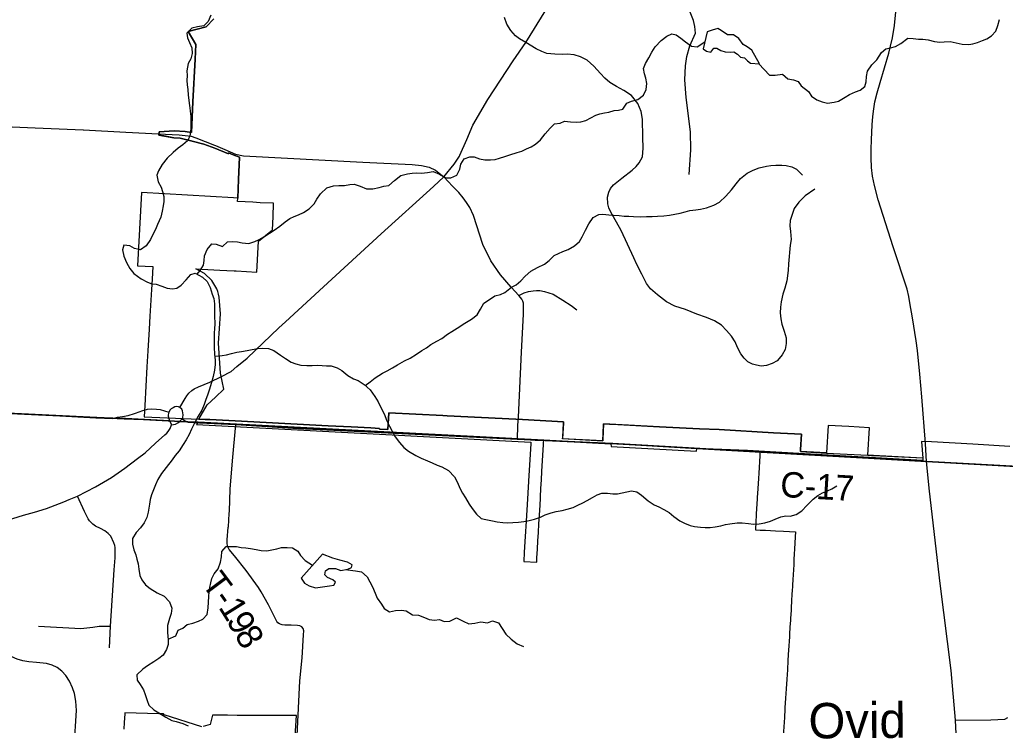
# Model space of a CAD drawing. Extents: x 114604 to 551442, y 316898 to 567001.
# Drawn here: x 248466 to 260086, y 417074 to 425389 of the extents above; entities that cross this region are included whole.
import ezdxf

# ---------------------------------------------------------------- set-up
doc = ezdxf.new("R2010")
doc.units = 0
for name, color, linetype in [('_CIVIL_CONSTRUCTION', 7, 'Continuous'), ('GE_P_Alignment_1000_Cardinal_Points', 7, 'Continuous'), ('GE_P_Alignment_1000_Stations', 7, 'Continuous'), ('GE_P_Alignment_100_Cardinal_Points', 7, 'Continuous'), ('GE_P_Alignment_100_Stations', 7, 'Continuous'), ('GE_P_Alignment_500_Bearings', 7, 'Continuous'), ('GE_P_Alignment_500_Distances', 7, 'Continuous'), ('MT_X_Edge_Line', 7, 'Continuous'), ('PM_P_Cells', 7, 'Continuous'), ('PM_P_CL_Double_Solid', 7, 'Continuous'), ('PM_P_Crosswalk', 7, 'Continuous')]:
    doc.layers.add(name, color=color, linetype=linetype)

msp = doc.modelspace()

# ---------------------------------------------------------------- linework, layer by layer
at = {"layer": 'GE_P_Alignment_1000_Cardinal_Points'}
for points in [[(244934, 424294), (245144, 424284), (246330, 424230), (247025, 424197), (247578, 424169), (248193, 424136), (248649, 424116), (249214, 424092)], [(249214, 424092), (249219, 424092), (249716, 424065), (250103, 424045)], [(250103, 424045), (250344, 424032), (250487, 424015), (250543, 423999), (250762, 423911)], [(250762, 423911), (250772, 423907), (250884, 423860), (251009, 423803), (251103, 423784), (252512, 423711)], [(252512, 423711), (253091, 423681), (253201, 423670), (253292, 423651), (253366, 423618), (253466, 423536)], [(250936, 419570), (250938, 419596), (250948, 419858), (250974, 420189), (251012, 420618)], [(249524, 417986), (249537, 418242), (249581, 418906), (249591, 419047), (249592, 419167), (249588, 419191), (249576, 419225), (249538, 419303), (249510, 419334), (249471, 419364), (249419, 419394), (249358, 419421), (249327, 419444), (249288, 419483), (249272, 419507), (249230, 419595), (249146, 419775)], [(250925, 419409), (250926, 419414), (250936, 419570)], [(250996, 419070), (250936, 419144), (250915, 419184), (250910, 419222), (250911, 419261), (250925, 419409)], [(251560, 418258), (251549, 418260), (251529, 418269), (251509, 418282), (251497, 418297), (251397, 418493), (251314, 418647), (251279, 418698), (251135, 418897), (250996, 419070)], [(248689, 418243), (249188, 418216), (249328, 418230), (249402, 418241), (249537, 418242)], [(251737, 416954), (251769, 417598), (251794, 417868), (251811, 418138), (251814, 418185), (251807, 418214), (251791, 418234), (251768, 418245), (251740, 418251), (251667, 418253), (251590, 418254), (251560, 418258)]]:
    msp.add_lwpolyline(points, dxfattribs=at)
at = {"layer": 'GE_P_Alignment_1000_Stations'}
msp.add_line((249069, 419742), (249146, 419775), dxfattribs=at)
for points in [[(253656, 423792), (253739, 423979), (253806, 424145), (253985, 424448), (254283, 424905), (254432, 425122), (254668, 425501), (254750, 425655), (254795, 425749), (254906, 426115), (254960, 426333), (254999, 426457), (255031, 426527), (255054, 426570), (255120, 426681), (256110, 427807), (256536, 428322), (256875, 428708), (257012, 428852), (257224, 429075), (257568, 429435), (257865, 429735), (258120, 429999)], [(251522, 421757), (251599, 421829), (252046, 422241), (252729, 422865), (253345, 423422), (253466, 423536), (253587, 423686), (253652, 423782), (253656, 423792)], [(250934, 421233), (250957, 421245), (251025, 421303), (251147, 421402), (251522, 421757)], [(250843, 421184), (250867, 421196), (250934, 421233)], [(250355, 420817), (250417, 420924), (250436, 420956), (250460, 420986), (250494, 421018), (250523, 421038), (250575, 421061), (250707, 421119), (250843, 421184)], [(250355, 420817), (250338, 420825), (250316, 420829), (250295, 420825), (250273, 420814), (250253, 420803), (250239, 420790), (250222, 420763)], [(250380, 420684), (250387, 420700), (250392, 420732), (250390, 420757), (250386, 420781), (250378, 420798), (250355, 420817)], [(250222, 420763), (250216, 420732), (250217, 420713)], [(250217, 420713), (250218, 420708), (250223, 420689), (250233, 420663)], [(250233, 420663), (250235, 420659), (250257, 420616)], [(250257, 420616), (250301, 420623), (250329, 420638), (250347, 420650), (250351, 420653), (250380, 420684)], [(249854, 420216), (249944, 420285), (250066, 420399), (250178, 420497), (250200, 420517), (250217, 420535), (250238, 420573), (250257, 420616)], [(249146, 419775), (249361, 419883), (249547, 419994), (249706, 420103), (249854, 420216)], [(247353, 418965), (247443, 419028), (247792, 419273), (247868, 419322), (247958, 419371), (248046, 419408), (248080, 419418), (248203, 419456), (248511, 419548), (248640, 419584), (248782, 419630), (248987, 419706), (249050, 419733), (249069, 419742)]]:
    msp.add_lwpolyline(points, dxfattribs=at)
at = {"layer": 'GE_P_Alignment_100_Cardinal_Points'}
msp.add_line((254333, 420444), (254340, 420605), dxfattribs=at)
for points in [[(256360, 423567), (256378, 423856), (256373, 424068), (256323, 424472), (256308, 424680), (256315, 424846), (256333, 424956), (256366, 425080), (256434, 425230), (256425, 425309), (256411, 425381), (256380, 425457), (256347, 425530), (256159, 425680), (255926, 425881), (255799, 425993), (255773, 426034), (255742, 426111)], [(254432, 425122), (254357, 425164), (254312, 425199), (254255, 425261), (254210, 425336), (254182, 425414)], [(257841, 423394), (257725, 423314), (257650, 423240), (257598, 423164), (257571, 423095), (257551, 423021), (257546, 422959), (257552, 422893), (257560, 422799), (257549, 422734), (257530, 422512), (257524, 422434), (257509, 422310), (257488, 422227), (257461, 422153), (257444, 422065), (257435, 422003), (257432, 421934), (257439, 421864), (257452, 421801), (257479, 421718), (257501, 421641), (257501, 421574), (257489, 421504), (257455, 421441), (257418, 421397), (257397, 421368), (257339, 421336), (257270, 421313), (257208, 421306), (257153, 421317), (257106, 421331), (257049, 421359), (257006, 421400), (256967, 421452), (256929, 421528), (256901, 421594), (256858, 421660), (256800, 421726), (256738, 421791), (256658, 421839), (256563, 421879), (256450, 421918), (256316, 421973), (256191, 422015), (256092, 422063), (255986, 422145), (255904, 422218), (255854, 422279), (255801, 422392), (255743, 422503), (255706, 422584), (255556, 422904), (255432, 423129), (255413, 423174), (255398, 423219), (255396, 423297), (255410, 423355), (255431, 423401), (255466, 423442), (255563, 423523), (255687, 423618), (255733, 423661), (255769, 423702), (255807, 423773), (255816, 423876), (255814, 424004), (255807, 424219), (255792, 424307), (255752, 424400), (255679, 424495), (255588, 424556), (255501, 424603), (255425, 424651), (255366, 424699), (255315, 424757), (255235, 424842), (255154, 424913), (255079, 424950), (255004, 424974), (254921, 424984), (254860, 424981), (254774, 424982), (254680, 424991), (254623, 425013), (254556, 425047), (254432, 425122)], [(254340, 420605), (254345, 420706), (254383, 421473), (254405, 421920), (254407, 422010), (254405, 422048), (254396, 422074), (254384, 422097), (254369, 422115), (254349, 422139), (254259, 422236), (254133, 422384), (254022, 422548), (253925, 422740), (253816, 423081), (253773, 423175), (253735, 423234), (253695, 423290), (253642, 423351), (253567, 423427), (253466, 423536)], [(254349, 422139), (254412, 422170), (254466, 422186), (254520, 422195), (254557, 422198), (254596, 422198), (254654, 422188), (254754, 422153), (254870, 422084), (254968, 422023), (255034, 421970)], [(249107, 416814), (249134, 417249), (249127, 417359), (249110, 417448), (249088, 417515), (249054, 417592), (249010, 417659), (248962, 417713), (248906, 417754), (248849, 417781), (248783, 417803), (248662, 417813), (248574, 417822), (248504, 417834), (248435, 417852), (248372, 417879), (248293, 417928), (248219, 417985), (247877, 418199), (247661, 418359), (247552, 418443), (247468, 418534), (247230, 418878)]]:
    msp.add_lwpolyline(points, dxfattribs=at)
at = {"layer": 'GE_P_Alignment_100_Stations'}
for points in [[(250754, 425399), (250662, 425304), (250452, 425252), (250542, 425096), (250542, 425096), (250533, 424925), (250508, 424421), (250491, 424060), (250416, 424072), (250287, 424080), (250111, 424069), (250107, 424027), (250284, 423999), (250356, 423993), (250485, 423961), (250636, 423923), (250768, 423875), (250927, 423809), (250927, 423820), (250983, 423797), (251056, 423768), (251045, 423508), (251036, 423288), (251036, 423289), (251036, 423288), (250987, 423291), (249902, 423353), (249854, 422489), (250036, 422480), (250027, 422333), (250020, 422210), (250001, 421897), (249992, 421741), (249977, 421488), (249966, 421300), (249939, 420844), (249931, 420709), (250577, 420683), (250654, 420679), (250708, 420676), (251006, 420661), (252103, 420604), (252283, 420595), (252373, 420591), (252604, 420579), (252707, 420573), (252707, 420563), (252807, 420558), (252817, 420758), (253453, 420725), (253505, 420722), (254315, 420680), (254395, 420676), (254878, 420651), (254877, 420634), (254867, 420452), (255339, 420426), (255348, 420610), (255349, 420627), (255418, 420623), (255518, 420618), (256007, 420593), (256482, 420568), (256712, 420559), (257354, 420520), (257682, 420503), (257671, 420322), (257670, 420299), (257978, 420282), (258223, 420269), (258467, 420256), (258509, 420254), (258532, 420253), (259113, 420224), (259115, 420194), (257720, 420271), (257047, 420312), (256443, 420337), (255435, 420392), (254645, 420434), (250569, 420646), (250508, 420648), (249925, 420676), (249699, 420686), (247272, 420803)], [(260139, 420361), (259703, 420386), (259214, 420413), (259098, 420420), (259113, 420223), (258532, 420253), (258509, 420254), (258467, 420256), (258485, 420581), (258241, 420595), (257996, 420608), (257978, 420283), (257670, 420299), (257671, 420322), (257682, 420503), (257354, 420520), (256712, 420559), (256482, 420568), (256007, 420593), (255349, 420627), (255340, 420447), (255339, 420425), (254867, 420451), (254868, 420471), (254877, 420634), (254878, 420651), (254395, 420676), (254315, 420680), (253505, 420722), (253453, 420725), (252817, 420758), (252807, 420558), (252707, 420563), (252707, 420573), (252604, 420579), (252373, 420591), (252283, 420595), (252103, 420604), (251006, 420661), (250708, 420676), (250654, 420679), (250577, 420683), (250677, 420849), (250773, 420942), (250871, 421036), (250833, 421223), (250810, 421578), (250833, 421924), (250818, 422120), (250811, 422153), (250802, 422185), (250790, 422216), (250729, 422317), (250645, 422398), (250541, 422455), (250825, 422439), (250908, 422434), (250994, 422429), (250997, 422429), (251016, 422428), (251262, 422415), (251279, 422781), (251445, 422911), (251452, 423065), (251459, 423226), (251459, 423227), (251299, 423233), (251213, 423237), (251034, 423245), (251036, 423288), (251045, 423508), (251056, 423768), (250983, 423797), (250927, 423820), (250927, 423809), (250768, 423875), (250636, 423923), (250515, 423953), (250486, 423961), (250356, 423993), (250284, 423999), (250165, 424019), (250107, 424027), (250111, 424069), (250287, 424080), (250416, 424072), (250491, 424060), (250508, 424421), (250533, 424925), (250542, 425096), (250542, 425096), (250452, 425252), (250662, 425304), (250754, 425399)], [(247272, 420803), (249699, 420686), (249925, 420676), (250508, 420648), (250569, 420646), (250549, 420617), (254492, 420411), (254491, 420390), (254469, 420017), (254453, 419742), (254437, 419481), (254426, 419299), (254415, 419114), (254408, 419005), (254561, 418996), (254564, 419048), (254570, 419148), (254576, 419247), (254581, 419347), (254587, 419447), (254596, 419606), (254604, 419743), (254606, 419766), (254611, 419866), (254617, 419965), (254623, 420065), (254642, 420382), (254643, 420403), (254645, 420434), (255435, 420392), (255438, 420360), (256445, 420305), (256447, 420337), (257047, 420312), (257194, 420302), (257193, 420273), (257191, 420249), (257178, 420044), (257175, 419984), (257171, 419924), (257168, 419864), (257164, 419804), (257162, 419762), (257161, 419744), (257157, 419684), (257154, 419624), (257150, 419564), (257144, 419455), (257140, 419395), (257139, 419379), (257197, 419375), (257257, 419372), (257317, 419369), (257377, 419365), (257471, 419360), (257613, 419352), (257610, 419296), (257601, 419149), (257598, 419093), (257594, 419029), (257591, 418969), (257587, 418905), (257584, 418849), (257580, 418789), (257577, 418730), (257575, 418703), (257573, 418670), (257570, 418610), (257566, 418550), (257564, 418507), (257563, 418490), (257560, 418432), (257553, 418332), (257552, 418310), (257547, 418232), (257542, 418142), (257540, 418109), (257537, 418072), (257533, 418003), (257531, 417968), (257523, 417836), (257516, 417728), (257509, 417616), (257502, 417504), (257495, 417392), (257488, 417280), (257487, 417264), (257481, 417166), (257465, 416947)], [(250613, 417056), (250167, 417195), (250159, 417209), (250104, 417210), (249706, 417219), (249705, 417207), (249699, 417107), (249694, 417026)], [(251713, 416947), (251728, 417189), (251460, 417188), (251190, 417187), (251110, 417187), (251031, 417189), (250914, 417191), (250738, 417194), (250713, 417082), (250630, 417060)]]:
    msp.add_lwpolyline(points, dxfattribs=at)
at = {"layer": 'GE_P_Alignment_500_Bearings'}
for p, q in [((254552, 420433), (254660, 420429)), ((256447, 420337), (257206, 420293)), ((259158, 420182), (259145, 420390)), ((257206, 420293), (259104, 420185)), ((259104, 420185), (259158, 420182)), ((259158, 420182), (260820, 420088))]:
    msp.add_line(p, q, dxfattribs=at)
for points in [[(259145, 420390), (259144, 420395), (259103, 420946), (259077, 421212), (259049, 421492), (259033, 421604), (258993, 421874), (258961, 422053), (258948, 422126), (258928, 422212), (258765, 422713), (258585, 423268), (258542, 423435), (258521, 423547), (258510, 423647), (258504, 423763), (258505, 423863), (258508, 423972), (258517, 424150), (258523, 424250), (258536, 424340), (258549, 424423), (258576, 424526), (258609, 424648), (258711, 424996), (258732, 425079), (258756, 425176), (258779, 425323), (258808, 425601)], [(247216, 420803), (247269, 420800), (248939, 420720)], [(249818, 420750), (249829, 420753), (249917, 420784)], [(249917, 420784), (249932, 420789), (249972, 420798), (250022, 420803), (250077, 420801), (250122, 420796), (250174, 420780), (250222, 420763)], [(248939, 420720), (249362, 420699), (249563, 420690)], [(249563, 420690), (249620, 420704), (249679, 420714), (249746, 420725), (249818, 420750)], [(250222, 420763), (250216, 420732), (250217, 420713)], [(250217, 420713), (250218, 420708), (250223, 420689), (250233, 420663)], [(250233, 420663), (250235, 420659), (250257, 420616)], [(250257, 420616), (250301, 420623), (250329, 420638), (250347, 420650), (250351, 420653), (250380, 420684)], [(250380, 420684), (250410, 420664), (250425, 420658)], [(250425, 420658), (250450, 420647), (250584, 420640)], [(250584, 420640), (251012, 420618), (251750, 420573)], [(251750, 420573), (252008, 420558), (254333, 420444)], [(254333, 420444), (254487, 420437), (254541, 420434), (254552, 420433)], [(254660, 420429), (254921, 420417), (255417, 420395)], [(255417, 420395), (255460, 420394), (256447, 420337)], [(259499, 417134), (259449, 417720), (259317, 418743), (259194, 419831), (259158, 420182)], [(259499, 417134), (259915, 417139), (260080, 417145), (260115, 417165)], [(259497, 416779), (259502, 416830), (259503, 416861), (259506, 416972), (259499, 417134)]]:
    msp.add_lwpolyline(points, dxfattribs=at)
at = {"layer": 'GE_P_Alignment_500_Distances'}
for points in [[(247267, 420803), (249361, 420702), (249562, 420692), (249713, 420689), (250234, 420661), (250350, 420655), (250449, 420650), (251011, 420620), (252007, 420561), (254332, 420447), (254486, 420440), (254539, 420437), (254920, 420420), (255459, 420396), (259157, 420184), (261172, 420071), (263064, 419969), (266574, 419773), (268405, 419666), (271111, 419492), (271011, 417780), (270951, 416803)], [(271111, 419492), (268405, 419666), (266574, 419773), (263064, 419969), (261172, 420071), (259157, 420184), (255459, 420396), (254920, 420420), (254539, 420437), (254486, 420440), (254332, 420447), (252007, 420561), (251011, 420620), (250449, 420650), (250350, 420655), (250234, 420661), (249713, 420689), (249562, 420692), (249361, 420702), (247267, 420803)]]:
    msp.add_lwpolyline(points, dxfattribs=at)
at = {"layer": 'MT_X_Edge_Line'}
for points in [[(257186, 424868), (257098, 425030), (257044, 425068), (256996, 425096), (256946, 425168), (256882, 425210), (256809, 425212), (256737, 425262), (256695, 425286), (256631, 425268), (256571, 425246), (256523, 425047), (256563, 425019), (256613, 425005), (256651, 425053), (256683, 425053), (256733, 425027), (256782, 425009), (256850, 425006), (256886, 425010), (256928, 424982), (256964, 424946), (257012, 424940), (257046, 424904), (257080, 424878)], [(257080, 424878), (257186, 424868)], [(251783, 418808), (251825, 418750), (251880, 418718), (251952, 418694), (252036, 418704), (252118, 418719), (252168, 418725), (252190, 418759), (252158, 418787), (252096, 418817), (252062, 418847), (252070, 418893), (252110, 418921), (252188, 418923), (252250, 418899), (252334, 418915), (252376, 418933), (252386, 418963), (252332, 418997), (252238, 419019), (252156, 419043), (252034, 419091)], [(252034, 419091), (251783, 418808)]]:
    msp.add_lwpolyline(points, dxfattribs=at)
at = {"layer": 'PM_P_Cells'}
for points in [[(250717, 425441), (250687, 425367), (250637, 425318), (250561, 425306), (250493, 425290), (250437, 425230), (250443, 425174), (250469, 425122), (250493, 425058), (250499, 424993), (250483, 424927), (250453, 424873), (250437, 424787), (250439, 424731), (250437, 424671), (250441, 424621), (250448, 424565), (250452, 424500), (250468, 424380), (250476, 424314), (250484, 424250), (250484, 424162), (250482, 424104), (250470, 424017), (250442, 423961), (250390, 423913), (250334, 423875), (250274, 423825), (250206, 423758), (250144, 423682), (250100, 423610), (250084, 423556), (250098, 423478), (250132, 423414), (250148, 423364), (250164, 423305), (250166, 423247), (250158, 423197), (250146, 423133), (250128, 423061), (250092, 422975), (250066, 422917), (250034, 422858), (250008, 422798), (249958, 422726), (249890, 422676), (249820, 422694), (249764, 422724), (249694, 422734), (249676, 422678), (249694, 422603), (249726, 422527), (249762, 422459), (249812, 422399), (249896, 422335), (249971, 422297), (250025, 422277), (250075, 422271), (250143, 422249), (250203, 422227), (250265, 422217), (250317, 422225), (250369, 422260), (250429, 422322), (250485, 422388), (250536, 422402), (250622, 422356), (250676, 422302), (250712, 422232), (250736, 422154), (250756, 422102), (250762, 422042), (250764, 421967), (250762, 421901), (250765, 421805), (250763, 421747), (250759, 421697), (250759, 421525), (250763, 421448), (250771, 421376), (250771, 421326), (250763, 421260), (250745, 421184), (250725, 421114), (250701, 421023), (250679, 420965), (250661, 420913), (250641, 420855), (250611, 420789), (250569, 420717), (250521, 420626), (250489, 420562), (250463, 420500), (250427, 420436), (250393, 420384), (250345, 420309), (250299, 420253), (250263, 420201), (250193, 420111)], [(257179, 424868), (257305, 424734), (257373, 424734), (257459, 424746), (257521, 424694), (257589, 424680), (257642, 424662), (257680, 424610), (257766, 424542), (257802, 424488), (257862, 424444), (257926, 424420), (257990, 424406), (258069, 424418), (258119, 424430), (258199, 424478), (258249, 424508), (258321, 424538), (258375, 424559), (258429, 424603), (258447, 424659), (258451, 424721), (258461, 424781), (258513, 424857), (258571, 424916), (258627, 425002), (258679, 425046), (258731, 425056), (258793, 425072), (258853, 425110), (258936, 425172), (258998, 425169), (259064, 425159), (259114, 425161), (259178, 425151), (259250, 425133), (259314, 425125), (259364, 425129), (259435, 425131), (259507, 425115), (259577, 425103), (259655, 425099), (259705, 425105), (259757, 425121), (259817, 425144), (259867, 425164), (259925, 425198), (259974, 425254), (259998, 425322), (260017, 425392)], [(255958, 425071), (256030, 425143), (256096, 425195), (256156, 425221), (256206, 425213), (256260, 425173), (256314, 425127), (256387, 425079), (256451, 425069), (256543, 425129)], [(250559, 422390), (250594, 422434), (250634, 422498), (250640, 422550), (250646, 422607), (250676, 422683), (250730, 422747), (250780, 422743), (250858, 422715), (250916, 422773), (250978, 422777), (251034, 422771), (251090, 422758), (251165, 422752), (251239, 422774), (251289, 422800), (251345, 422832), (251409, 422874), (251467, 422910), (251533, 422955), (251595, 423007), (251651, 423047), (251703, 423069), (251753, 423091), (251813, 423119), (251880, 423161), (251938, 423218), (251968, 423274), (252012, 423338), (252088, 423406), (252164, 423430), (252228, 423434), (252296, 423436), (252358, 423447), (252410, 423451), (252481, 423429), (252553, 423395), (252629, 423395), (252705, 423413), (252759, 423427), (252819, 423437), (252885, 423495), (252959, 423552), (253039, 423572), (253094, 423580), (253148, 423584), (253202, 423580), (253274, 423590), (253342, 423602), (253414, 423570), (253490, 423524), (253549, 423524), (253621, 423558), (253653, 423629), (253665, 423685), (253705, 423751), (253773, 423775), (253825, 423773), (253887, 423751), (253951, 423739), (254015, 423737), (254071, 423741), (254121, 423758), (254184, 423778), (254246, 423796), (254330, 423824), (254384, 423840), (254442, 423866), (254494, 423892), (254548, 423924), (254606, 423973), (254662, 424043), (254718, 424111), (254770, 424161), (254838, 424169), (254889, 424195), (254961, 424187), (255031, 424182), (255081, 424184), (255141, 424200), (255201, 424234), (255257, 424264), (255307, 424282), (255359, 424292), (255413, 424300), (255474, 424320), (255524, 424322), (255576, 424337), (255624, 424407), (255678, 424431), (255752, 424449), (255820, 424501), (255852, 424565), (255858, 424638), (255848, 424702), (255832, 424752), (255822, 424816), (255844, 424872), (255884, 424942), (255918, 425008), (255958, 425071)], [(252539, 421079), (252599, 421122), (252657, 421168), (252743, 421222), (252799, 421253), (252861, 421285), (252921, 421321), (253003, 421367), (253068, 421401), (253144, 421449), (253208, 421492), (253260, 421524), (253314, 421560), (253382, 421602), (253442, 421632), (253510, 421684), (253560, 421713), (253622, 421753), (253714, 421813), (253793, 421861), (253859, 421913), (253899, 421976), (253937, 422050), (254005, 422090), (254067, 422136), (254135, 422152), (254187, 422174), (254265, 422237), (254319, 422265), (254373, 422311), (254425, 422365), (254491, 422427), (254570, 422467), (254654, 422508), (254708, 422552), (254768, 422610), (254868, 422656), (254930, 422680), (255008, 422726), (255066, 422777), (255096, 422829), (255138, 422907), (255174, 422985), (255228, 423059), (255292, 423092), (255342, 423098), (255411, 423090), (255467, 423084), (255533, 423082), (255593, 423074), (255647, 423072), (255703, 423070), (255779, 423068), (255854, 423070), (255922, 423070), (255984, 423072), (256058, 423077), (256126, 423085), (256190, 423097), (256252, 423111), (256310, 423125), (256368, 423139), (256437, 423149), (256491, 423157), (256563, 423173), (256651, 423204), (256715, 423240), (256789, 423308), (256859, 423386), (256911, 423456), (256963, 423517), (257041, 423581), (257113, 423617), (257184, 423645), (257272, 423665), (257322, 423673), (257382, 423677), (257452, 423676), (257502, 423670), (257570, 423654), (257624, 423626), (257695, 423558)], [(250766, 421424), (250853, 421430), (250903, 421439), (250961, 421457), (251025, 421471), (251079, 421479), (251146, 421491), (251208, 421503), (251274, 421515), (251326, 421519), (251398, 421515), (251462, 421491), (251540, 421437), (251601, 421395), (251667, 421353), (251723, 421333), (251781, 421317), (251851, 421312), (251915, 421314), (251977, 421316), (252030, 421314), (252082, 421310), (252136, 421310), (252210, 421288), (252262, 421254), (252336, 421198), (252402, 421158), (252457, 421138), (252527, 421090), (252597, 421028), (252653, 420948), (252691, 420884), (252729, 420812), (252766, 420736), (252792, 420671), (252824, 420597), (252856, 420539), (252894, 420473), (252942, 420407), (252994, 420349), (253050, 420305), (253137, 420253), (253197, 420223), (253275, 420189), (253329, 420167), (253389, 420141), (253441, 420121), (253522, 420075), (253590, 420001), (253626, 419933), (253654, 419869), (253686, 419811), (253720, 419755), (253766, 419681), (253799, 419629), (253851, 419563), (253907, 419509), (253961, 419499), (254041, 419483), (254095, 419471), (254161, 419463), (254220, 419461), (254278, 419463), (254346, 419467), (254410, 419475), (254472, 419487), (254534, 419503), (254604, 419527), (254662, 419552), (254731, 419576), (254791, 419592), (254861, 419606), (254919, 419622), (254989, 419640), (255047, 419666), (255105, 419694), (255155, 419723), (255217, 419759), (255273, 419789), (255328, 419809), (255394, 419811), (255460, 419803), (255514, 419803), (255624, 419825), (255680, 419835), (255740, 419824), (255796, 419786), (255875, 419719), (255947, 419673), (255999, 419649), (256061, 419616), (256121, 419582), (256179, 419535), (256250, 419485), (256302, 419457), (256370, 419430), (256422, 419416), (256492, 419408), (256548, 419404), (256608, 419406), (256667, 419412)], [(250193, 420111), (250139, 420041), (250093, 419970), (250065, 419908), (250043, 419850), (250021, 419788), (250005, 419734), (249995, 419678), (249981, 419584), (249963, 419523), (249933, 419459), (249891, 419401), (249839, 419345), (249797, 419275), (249797, 419209), (249813, 419142), (249835, 419082), (249847, 419030), (249861, 418976), (249869, 418914), (249881, 418840), (249904, 418788), (249950, 418728), (250004, 418684), (250088, 418636), (250168, 418596), (250232, 418528), (250259, 418454), (250251, 418392), (250231, 418331), (250209, 418249), (250209, 418169), (250215, 418079), (250215, 418025), (250197, 417967), (250157, 417898), (250107, 417862), (250047, 417822), (249973, 417774), (249917, 417736), (249847, 417670), (249851, 417607), (249887, 417555), (249925, 417493), (249945, 417437), (249969, 417367), (249989, 417311), (250045, 417255), (250105, 417219), (250188, 417171), (250260, 417131), (250310, 417117), (250388, 417095), (250452, 417067)], [(256667, 419412), (256733, 419424), (256785, 419438), (256837, 419448), (256923, 419460), (256983, 419460), (257059, 419450), (257117, 419445), (257184, 419449), (257250, 419461), (257316, 419481), (257374, 419503), (257440, 419531), (257498, 419541), (257550, 419539), (257622, 419557), (257686, 419600), (257744, 419662), (257821, 419738), (257875, 419782), (257931, 419812), (257989, 419838), (258039, 419860), (258101, 419895)], [(250214, 418089), (250305, 418127), (250333, 418193), (250387, 418219), (250441, 418262), (250505, 418278), (250575, 418300), (250625, 418326), (250675, 418380), (250687, 418458), (250693, 418526), (250695, 418592), (250699, 418645), (250707, 418699), (250717, 418751), (250729, 418803), (250757, 418859), (250805, 418919), (250833, 418995), (250843, 419060), (250849, 419120), (250899, 419180), (250965, 419182), (251021, 419182), (251076, 419168), (251132, 419164), (251188, 419158), (251254, 419144), (251312, 419134), (251380, 419130), (251440, 419143), (251498, 419155), (251553, 419167), (251619, 419169), (251683, 419165), (251743, 419127), (251777, 419075), (251831, 419015), (251917, 418960)], [(252303, 418909), (252423, 418895), (252497, 418881), (252561, 418823), (252593, 418763), (252625, 418707), (252657, 418631), (252681, 418571), (252730, 418501), (252762, 418449), (252824, 418409), (252896, 418425), (252968, 418431), (253020, 418421), (253096, 418377), (253167, 418371), (253239, 418345), (253295, 418321), (253355, 418313), (253413, 418320), (253469, 418298), (253535, 418300), (253617, 418338), (253692, 418300), (253760, 418270), (253832, 418278), (253902, 418294), (253982, 418282), (254038, 418306), (254110, 418282), (254155, 418214), (254197, 418148), (254259, 418090), (254329, 418034), (254405, 418002)]]:
    msp.add_lwpolyline(points, dxfattribs=at)

# ---------------------------------------------------------------- texts
at = {"layer": '_CIVIL_CONSTRUCTION'}
msp.add_text('Ovid', height=417, rotation=0.4154, dxfattribs=at).set_placement((257767, 416918))
at = {"layer": 'PM_P_CL_Double_Solid'}
msp.add_text('C-17', height=300, rotation=356.6477, dxfattribs=at).set_placement((257426, 419766))
at = {"layer": 'PM_P_Crosswalk'}
for s, rotation, p in [('T', 306.8377, (250600, 418741)), ('1', 302.1073, (250802, 418466)), ('-', 305.2723, (250733, 418563)), ('9', 297.9275, (250897, 418315)), ('8', 300.3946, (250991, 418139))]:
    msp.add_text(s, height=300, rotation=rotation, dxfattribs=at).set_placement(p)

doc.saveas('drawing.dxf')
